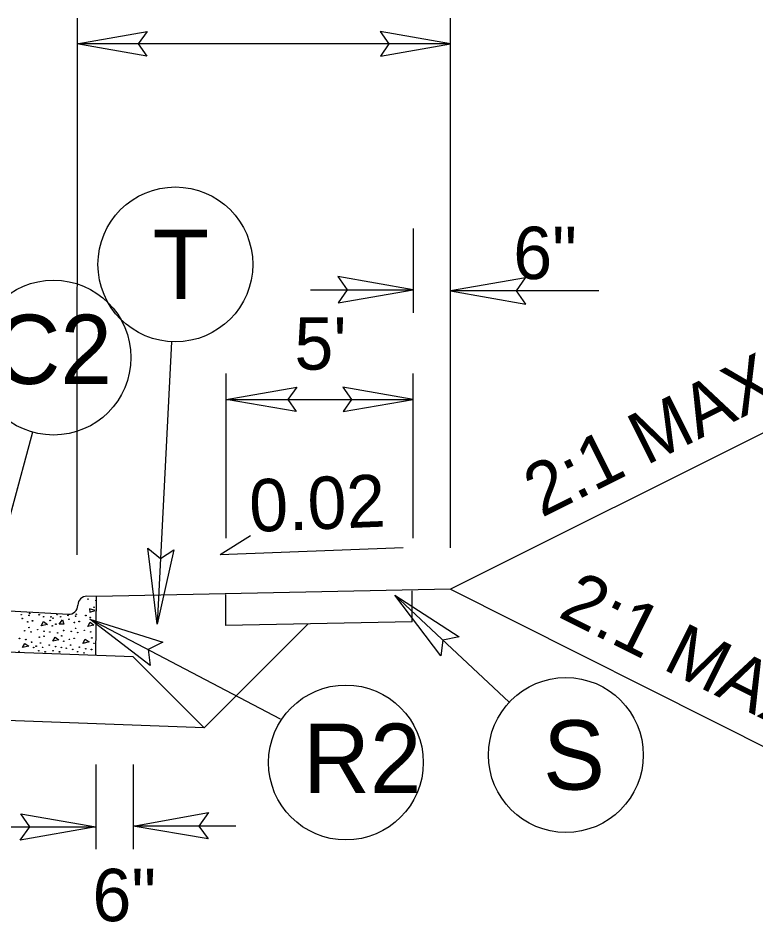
# Model space of a CAD drawing. Extents: x 1640342 to 1730599, y 538663 to 843747.
# Drawn here: x 1730038.45 to 1730058.2, y 539322.54 to 539346.71 of the extents above; entities that cross this region are included whole.
import ezdxf

# ---------------------------------------------------------------- set-up
doc = ezdxf.new("R2010")
doc.units = 0
for name, color, linetype in [('Default', 7, 'Continuous'), ('Typical Curb CELL', 7, 'Continuous'), ('Typical Hinge Slope Arterial CELL', 7, 'Continuous'), ('Typical Hinge Slope Interstate CELL', 7, 'Continuous'), ('Typical ID Circle CELL', 7, 'Continuous'), ('Typical Pavement Slope CELL', 7, 'Continuous'), ('Typical Pavement Slope Information CELL', 7, 'Continuous'), ('Typical Shoulder Slope CELL', 7, 'Continuous'), ('Typical Terminator CELL', 7, 'Continuous'), ('Typical Text ID Circle CELL', 7, 'Continuous')]:
    doc.layers.add(name, color=color, linetype=linetype)

msp = doc.modelspace()

# ---------------------------------------------------------------- linework, layer by layer
at = {"layer": 'Default'}
for p, q in [((1730040.03, 539332.353), (1730040.045, 539346.707)), ((1730050.023, 539332.546), (1730050.023, 539346.707)), ((1730050.023, 539346.016), (1730040.023, 539346.016)), ((1730049.024, 539341.082), (1730049.024, 539338.822)), ((1730046.274, 539339.441), (1730049.024, 539339.441)), ((1730053.993, 539339.417), (1730050.023, 539339.417)), ((1730044.024, 539332.801), (1730044.024, 539337.203)), ((1730049.024, 539332.801), (1730049.024, 539337.203)), ((1730044.024, 539336.507), (1730049.024, 539336.507)), ((1730040.531, 539326.746), (1730040.531, 539324.486)), ((1730041.531, 539326.746), (1730041.531, 539324.486)), ((1730037.8, 539325.082), (1730040.531, 539325.082)), ((1730044.281, 539325.105), (1730041.531, 539325.105))]:
    msp.add_line(p, q, dxfattribs=at)
for points in [[(1730041.897, 539345.693), (1730040.023, 539346.016), (1730041.907, 539346.349), (1730041.668, 539346.016)], [(1730048.149, 539345.693), (1730050.023, 539346.016), (1730048.139, 539346.349), (1730048.378, 539346.016)], [(1730045.898, 539336.184), (1730044.024, 539336.507), (1730045.908, 539336.84), (1730045.669, 539336.507)], [(1730047.149, 539336.184), (1730049.024, 539336.507), (1730047.139, 539336.84), (1730047.378, 539336.507)]]:
    msp.add_lwpolyline(points, close=True, dxfattribs=at)
at = {"layer": 'Typical Curb CELL'}
for p, q in [((1730040.556, 539331.244), (1730040.295, 539331.248)), ((1730040.531, 539329.667), (1730040.556, 539331.244)), ((1730038.052, 539330.867), (1730039.799, 539330.767)), ((1730040.052, 539331.002), (1730040.052, 539331.013)), ((1730040.36, 539330.914), (1730040.375, 539330.824)), ((1730040.513, 539330.867), (1730040.36, 539330.914)), ((1730040.375, 539330.824), (1730040.513, 539330.867)), ((1730039.071, 539330.456), (1730039.135, 539330.57)), ((1730039.135, 539330.57), (1730039.237, 539330.493)), ((1730039.555, 539330.5), (1730039.643, 539330.618)), ((1730039.643, 539330.618), (1730039.675, 539330.504)), ((1730040.318, 539330.437), (1730040.383, 539330.551)), ((1730040.383, 539330.551), (1730040.484, 539330.474)), ((1730039.237, 539330.493), (1730039.071, 539330.456)), ((1730039.675, 539330.504), (1730039.555, 539330.5)), ((1730040.484, 539330.474), (1730040.318, 539330.437)), ((1730039.38, 539330.044), (1730039.444, 539330.158)), ((1730039.546, 539330.081), (1730039.38, 539330.044)), ((1730039.444, 539330.158), (1730039.546, 539330.081)), ((1730040.185, 539329.988), (1730040.25, 539330.102)), ((1730040.25, 539330.102), (1730040.352, 539330.025)), ((1730038.574, 539329.876), (1730038.638, 539329.989)), ((1730038.74, 539329.913), (1730038.574, 539329.876)), ((1730038.638, 539329.989), (1730038.74, 539329.913)), ((1730040.352, 539330.025), (1730040.185, 539329.988))]:
    msp.add_line(p, q, dxfattribs=at)
for centre in [(1730040.324, 539331.172), (1730040.541, 539331.135), (1730038.762, 539330.786), (1730040.486, 539330.953), (1730038.539, 539330.755), (1730038.566, 539330.653), (1730038.713, 539330.565), (1730038.744, 539330.735), (1730038.839, 539330.591), (1730039.018, 539330.753), (1730039.137, 539330.701), (1730039.313, 539330.601), (1730039.331, 539330.698), (1730039.387, 539330.663), (1730039.496, 539330.755), (1730039.592, 539330.699), (1730039.787, 539330.736), (1730039.814, 539330.633), (1730039.961, 539330.546), (1730039.992, 539330.716), (1730040.01, 539330.766), (1730040.087, 539330.572), (1730040.266, 539330.734), (1730040.385, 539330.682), (1730038.629, 539330.326), (1730038.745, 539330.41), (1730038.8, 539330.295), (1730038.978, 539330.355), (1730039.148, 539330.313), (1730039.302, 539330.293), (1730039.367, 539330.458), (1730039.464, 539330.502), (1730039.672, 539330.333), (1730039.877, 539330.307), (1730039.993, 539330.391), (1730040.226, 539330.336), (1730040.396, 539330.294), (1730038.491, 539330.12), (1730038.662, 539330.089), (1730039.022, 539330.153), (1730039.148, 539330.179), (1730039.512, 539330.267), (1730039.622, 539330.189), (1730039.828, 539330.096), (1730039.954, 539330.123), (1730040.048, 539330.276), (1730040.427, 539330.133), (1730038.816, 539330.02), (1730038.871, 539329.877), (1730038.938, 539329.914), (1730039.054, 539329.998), (1730039.109, 539329.883), (1730039.287, 539329.943), (1730039.457, 539329.901), (1730039.611, 539329.881), (1730039.676, 539330.045), (1730039.744, 539329.858), (1730039.859, 539329.942), (1730039.915, 539329.827), (1730040.093, 539329.887), (1730040.263, 539329.844), (1730040.417, 539329.825), (1730040.482, 539329.989), (1730038.481, 539329.775), (1730039.006, 539329.792), (1730039.177, 539329.761), (1730039.39, 539329.792), (1730039.561, 539329.761), (1730040.046, 539329.764), (1730040.217, 539329.733)]:
    msp.add_circle(centre, 0.00801, dxfattribs=at)
for centre, start, end in [((1730040.292, 539331.009), 89.1186, 179.1186), ((1730039.813, 539331.006), 266.7341, 359.1186)]:
    msp.add_arc(centre, 0.239, start, end, dxfattribs=at)
at = {"layer": 'Typical Hinge Slope Arterial CELL'}
for p, q in [((1730060.016, 539336.43), (1730050.023, 539331.434)), ((1730050.023, 539331.434), (1730059.24, 539326.811))]:
    msp.add_line(p, q, dxfattribs=at)
at = {"layer": 'Typical ID Circle CELL'}
for p, q in [((1730042.558, 539338.053), (1730042.176, 539330.501)), ((1730038.837, 539335.638), (1730037.485, 539330.634)), ((1730051.598, 539328.417), (1730048.534, 539331.278)), ((1730045.475, 539327.964), (1730040.369, 539330.637))]:
    msp.add_line(p, q, dxfattribs=at)
for centre in [(1730042.662, 539340.121), (1730039.401, 539337.63), (1730047.226, 539326.802), (1730053.112, 539327.003)]:
    msp.add_circle(centre, 2.071, dxfattribs=at)
at = {"layer": 'Typical Pavement Slope CELL'}
for p, q in [((1730046.206, 539330.506), (1730043.431, 539327.731)), ((1730041.531, 539329.631), (1730033.022, 539329.939)), ((1730041.531, 539329.631), (1730043.431, 539327.731)), ((1730043.431, 539327.731), (1730033.052, 539328.107))]:
    msp.add_line(p, q, dxfattribs=at)
at = {"layer": 'Typical Pavement Slope Information CELL'}
for q in [(1730044.672, 539332.874), (1730048.758, 539332.556)]:
    msp.add_line((1730043.859, 539332.36), q, dxfattribs=at)
at = {"layer": 'Typical Shoulder Slope CELL'}
for p, q in [((1730050.023, 539331.434), (1730040.556, 539331.244)), ((1730044, 539331.297), (1730044, 539330.462)), ((1730049, 539330.562), (1730049, 539331.397)), ((1730049, 539330.562), (1730044, 539330.462))]:
    msp.add_line(p, q, dxfattribs=at)
at = {"layer": 'Typical Terminator CELL'}
for points in [[(1730047.016, 539339.095), (1730049.024, 539339.441), (1730047.005, 539339.798), (1730047.261, 539339.441)], [(1730052.031, 539339.763), (1730050.023, 539339.417), (1730052.042, 539339.06), (1730051.786, 539339.417)], [(1730042.623, 539332.489), (1730042.176, 539330.501), (1730041.921, 539332.535), (1730042.265, 539332.261)], [(1730049.766, 539329.655), (1730048.534, 539331.278), (1730050.253, 539330.161), (1730049.822, 539330.076)], [(1730041.987, 539329.399), (1730040.369, 539330.637), (1730042.323, 539330.017), (1730041.93, 539329.82)], [(1730038.523, 539325.427), (1730040.531, 539325.082), (1730038.512, 539324.725), (1730038.769, 539325.082)], [(1730043.539, 539324.76), (1730041.531, 539325.105), (1730043.55, 539325.462), (1730043.293, 539325.105)]]:
    msp.add_lwpolyline(points, close=True, dxfattribs=at)

# ---------------------------------------------------------------- texts
at = {"layer": 'Default'}
msp.add_text('6"', height=1.4, rotation=360, dxfattribs=at).set_placement((1730051.703, 539339.729))
for s, p in [("5'", (1730045.847, 539337.307)), ('6"', (1730040.443, 539322.56))]:
    msp.add_text(s, height=1.4, dxfattribs=at).set_placement(p)
at = {"layer": 'Typical Hinge Slope Interstate CELL'}
for rotation, p in [(26.5646, (1730052.461, 539333.339)), (333.4354, (1730052.87, 539330.715))]:
    msp.add_text('2:1 MAX', height=1.4, rotation=rotation, dxfattribs=at).set_placement(p)
at = {"layer": 'Typical Pavement Slope Information CELL'}
msp.add_text('0.02', height=1.4, rotation=2.3003, dxfattribs=at).set_placement((1730044.665, 539332.966))
at = {"layer": 'Typical Text ID Circle CELL'}
for s, height, p in [('T', 1.854, (1730042.053, 539339.194)), ('C2', 1.8535, (1730037.796, 539336.924)), ('S', 1.854, (1730052.501, 539326.077)), ('R2', 1.8535, (1730046.078, 539325.989))]:
    msp.add_text(s, height=height, dxfattribs=at).set_placement(p)

doc.saveas('drawing.dxf')
